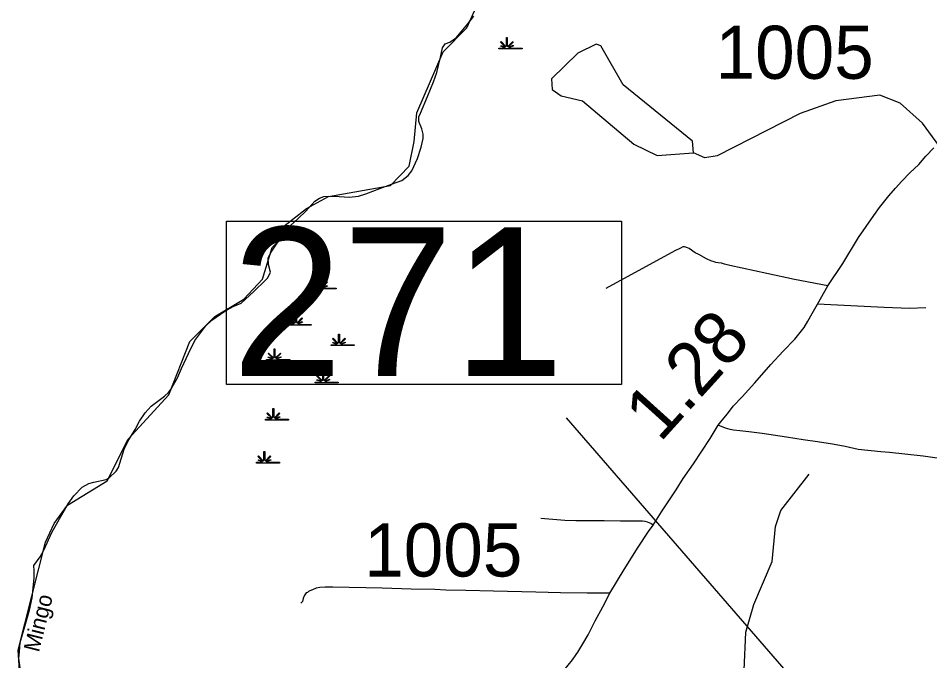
# Model space of a CAD drawing. Extents: x 2093524 to 2270757, y 289120 to 570408.
# Drawn here: x 2109956 to 2118532, y 531905 to 537953 of the extents above; entities that cross this region are included whole.
import ezdxf

# ---------------------------------------------------------------- set-up
doc = ezdxf.new("R2010")
doc.units = 0
for name, color, linetype in [('Exist Boundary Political CountyLine', 7, 'Continuous'), ('Exist Hydrographic Creek Single Shore', 7, 'Continuous'), ('Exist Hydrographic Misc Water Feature', 7, 'Continuous'), ('Exist Hydrographic Pond Under 1500 Sq Ft', 7, 'Continuous'), ('Exist Hydrographic Swamp CELL', 7, 'Continuous'), ('Exist Hydrographic Swamp Label', 7, 'Continuous'), ('Exist Road Non-System Type 51', 7, 'Continuous'), ('Exist Road Secondary Mileage Hundredths English Label', 7, 'Continuous'), ('Exist Road Secondary Structure Standard Bridge Number Label', 7, 'Continuous'), ('Exist Road Secondary Type 51 Attributed', 7, 'Continuous'), ('Exist Road Secondary Type 51 Number Label', 7, 'Continuous')]:
    doc.layers.add(name, color=color, linetype=linetype)

msp = doc.modelspace()

# ---------------------------------------------------------------- linework, layer by layer
at = {"layer": 'Exist Boundary Political CountyLine'}
for points in [[(2111206.5, 534300.6), (2111295.8, 534366.8), (2111332.5, 534396), (2111371.2, 534431.2), (2111391.8, 534458.8), (2111455.8, 534567.5), (2111493.8, 534654.8), (2111558.5, 534797.4), (2111617, 534920.2), (2111719.8, 535056.2), (2111776.8, 535111), (2111900.5, 535194.5), (2111979.2, 535238.9), (2112054, 535271.4), (2112172.8, 535381.8), (2112281.2, 535486.3), (2112304.8, 535509.6), (2112328.8, 535561.5), (2112310.8, 535633.8), (2112309.2, 535693.8), (2112330.8, 535741.5), (2112392.8, 535835.6), (2112453.8, 535916.6), (2112514.5, 535997.6), (2112588.5, 536067.6), (2112662.5, 536137.6), (2112746.8, 536231.5), (2112790.8, 536259.6), (2112830.8, 536273.6), (2112878.8, 536279.6), (2112976.8, 536273.6), (2113068.8, 536267.6), (2113158.5, 536279.6), (2113227.2, 536301), (2113358.8, 536349.8), (2113468.8, 536389.8), (2113565.2, 536425), (2113624.8, 536471.8), (2113658.8, 536517.8), (2113712.8, 536631.8), (2113745.5, 536738.9), (2113764.8, 536821.8), (2113764.8, 536862.8), (2113754.8, 536911.1), (2113726.5, 536981.5), (2113726.5, 537023.5), (2113741.8, 537059.8), (2113806.2, 537217.4), (2113864.2, 537353.5), (2113894.2, 537443.4), (2113930, 537586.9), (2113946.5, 537676), (2113972.2, 537713.4), (2114018, 537729.3), (2114080.2, 537771.8), (2114186, 537899.3), (2114242.2, 537973.4)], [(2109983.8, 531771.3), (2109963, 531927.8), (2109968.2, 531993.6), (2109976, 532077.4), (2110025.2, 532248.4), (2110062, 532381.8), (2110088.2, 532497.1), (2110106, 532682.8), (2110105.5, 532750.8), (2110104.5, 532800.8), (2110162, 532883.6), (2110197.2, 532944.9), (2110272.8, 533111.4), (2110343.2, 533242.1), (2110426, 533382.3), (2110479.5, 533457.2), (2110559.2, 533537.6), (2110622, 533572.3), (2110666.2, 533587.4), (2110782.8, 533611.1), (2110811, 533626.5), (2110876.2, 533691.2), (2110899, 533722.8), (2110954.5, 533895.6), (2110988, 533968.9), (2111056.2, 534081.6), (2111095.8, 534158.8), (2111151.2, 534239.6), (2111206.5, 534300.6)]]:
    msp.add_lwpolyline(points, dxfattribs=at)
at = {"layer": 'Exist Hydrographic Creek Single Shore'}
msp.add_lwpolyline([(2116830.8, 529351.4), (2116828.7, 529968.2), (2116868.7, 530334.8), (2117031.7, 531043.4), (2117014.7, 531243.9), (2116812.7, 531625.2), (2116786.7, 531816), (2116801.7, 532173.2), (2116875.7, 532434.2), (2117048.8, 532840.8), (2117080.7, 533168.2), (2117130.8, 533318.1), (2117395.7, 533660.5)], dxfattribs=at)
at = {"layer": 'Exist Hydrographic Misc Water Feature'}
for points in [[(2112411.5, 535962), (2112669.5, 536163.5), (2112876.6, 536274.1), (2113459.5, 536377.2), (2113633.6, 536560.8), (2113682.6, 536792.7), (2113706.6, 537061.2), (2113953.5, 537636.9), (2114177.6, 537862), (2114293.5, 538118.8), (2114301.5, 538253.2)], [(2123023.8, 532484.4), (2122506.8, 532698.2), (2122322.9, 532800.3), (2122121.7, 532971.6), (2121794.9, 533430.9), (2121500.8, 533978.1), (2121400.8, 534117.9), (2121300.7, 534195.4), (2121091.8, 534284.9), (2120366.7, 534338.8), (2120149.8, 534431.8), (2119932.8, 534570.6), (2119772.7, 534777.2), (2119420.8, 535342), (2119151.8, 535967.4), (2118941.8, 536309.6), (2118463.6, 536965.4), (2118254.7, 537153.4), (2118062.7, 537229.4), (2117646.7, 537175.4), (2117313.7, 537057.5), (2116532.6, 536656.6), (2116415.6, 536639.3), (2116307.7, 536687.3)], [(2112078.5, 535309.4), (2112255.5, 535496.1), (2112345.5, 535796.1), (2112403.5, 535853.9), (2112411.5, 535962)], [(2110342.5, 530856.5), (2110316.5, 531122.8), (2110040.5, 531489.2), (2109973.4, 531720.1), (2109956.4, 532005.9), (2110211.5, 533021), (2110293.5, 533196.5), (2110418.4, 533371.2), (2110792.4, 533599.9), (2110991.5, 533989.5), (2111372.5, 534408.3), (2111571.4, 534909.5), (2111804.5, 535144.3), (2112078.5, 535309.4)]]:
    msp.add_lwpolyline(points, dxfattribs=at)
at = {"layer": 'Exist Hydrographic Pond Under 1500 Sq Ft'}
msp.add_lwpolyline([(2116307.7, 536687.3), (2116298.7, 536795.8), (2115646.6, 537327.2), (2115436.6, 537692.3), (2115394.6, 537709.6), (2115220.5, 537624.5), (2114971.6, 537383.4), (2114980.6, 537281.6), (2115063.6, 537224.2), (2115263.6, 537174.2), (2115748.5, 536767.5), (2115965.7, 536661.4), (2116307.7, 536687.3)], dxfattribs=at)
at = {"layer": 'Exist Hydrographic Swamp CELL'}
for points in [[(2114478.8, 537672.2), (2114531.5, 537672.2), (2114533.5, 537675.8), (2114495.2, 537690.7), (2114498.1, 537695.9), (2114535.8, 537680.1), (2114537.4, 537683), (2114493, 537727.5), (2114498.1, 537732.7), (2114543.4, 537687.2), (2114549.8, 537689.6), (2114549.8, 537772.7), (2114557, 537772.7), (2114557, 537689.6), (2114563.3, 537687.2), (2114608.6, 537732.7), (2114613.7, 537727.5), (2114569.3, 537683), (2114571.3, 537679.4), (2114612.2, 537698), (2114614.7, 537693), (2114573.7, 537675.1), (2114575.3, 537672.2), (2114696.3, 537672.2), (2114696.3, 537665), (2114478.8, 537665)], [(2112728.9, 535411.6), (2112781.5, 535411.7), (2112783.5, 535415.3), (2112745.3, 535430.1), (2112748.2, 535435.3), (2112785.9, 535419.6), (2112787.5, 535422.4), (2112743.1, 535467), (2112748.2, 535472.1), (2112793.5, 535426.6), (2112799.8, 535429), (2112799.8, 535512.1), (2112807.1, 535512.1), (2112807, 535429), (2112813.4, 535426.6), (2112858.7, 535472.1), (2112863.8, 535467), (2112819.4, 535422.4), (2112821.4, 535418.8), (2112862.3, 535437.4), (2112864.7, 535432.4), (2112823.7, 535414.6), (2112825.4, 535411.7), (2112946.4, 535411.6), (2112946.4, 535404.5), (2112728.9, 535404.5)], [(2112494.9, 535071.2), (2112547.5, 535071.3), (2112549.5, 535074.9), (2112511.2, 535089.7), (2112514.1, 535094.9), (2112551.9, 535079.2), (2112553.5, 535082), (2112509, 535126.6), (2112514.2, 535131.7), (2112559.4, 535086.2), (2112565.8, 535088.6), (2112565.8, 535171.7), (2112573, 535171.7), (2112573, 535088.6), (2112579.3, 535086.2), (2112624.6, 535131.7), (2112629.8, 535126.6), (2112585.3, 535082), (2112587.3, 535078.4), (2112628.2, 535097), (2112630.7, 535092), (2112589.7, 535074.2), (2112591.3, 535071.3), (2112712.4, 535071.2), (2112712.4, 535064.1), (2112494.9, 535064.1)], [(2112899.1, 534879.7), (2112951.7, 534879.8), (2112953.7, 534883.4), (2112915.5, 534898.2), (2112918.4, 534903.4), (2112956.1, 534887.7), (2112957.7, 534890.5), (2112913.3, 534935.1), (2112918.4, 534940.2), (2112963.7, 534894.7), (2112970, 534897.1), (2112970, 534980.2), (2112977.3, 534980.2), (2112977.2, 534897.1), (2112983.6, 534894.7), (2113028.9, 534940.2), (2113034, 534935.1), (2112989.6, 534890.5), (2112991.6, 534886.9), (2113032.5, 534905.5), (2113034.9, 534900.5), (2112993.9, 534882.7), (2112995.6, 534879.8), (2113116.6, 534879.7), (2113116.6, 534872.6), (2112899.1, 534872.6)], [(2112292.7, 534741.4), (2112345.4, 534741.5), (2112347.4, 534745.1), (2112309.1, 534759.9), (2112312, 534765.1), (2112349.7, 534749.4), (2112351.3, 534752.3), (2112306.9, 534796.8), (2112312, 534801.9), (2112357.3, 534756.4), (2112363.7, 534758.8), (2112363.7, 534841.9), (2112370.9, 534841.9), (2112370.9, 534758.8), (2112377.2, 534756.4), (2112422.5, 534801.9), (2112427.7, 534796.8), (2112383.2, 534752.3), (2112385.2, 534748.7), (2112426.1, 534767.3), (2112428.6, 534762.2), (2112387.6, 534744.4), (2112389.2, 534741.5), (2112510.2, 534741.4), (2112510.2, 534734.3), (2112292.7, 534734.3)], [(2112750.2, 534528.7), (2112802.8, 534528.7), (2112804.8, 534532.3), (2112766.6, 534547.2), (2112769.4, 534552.4), (2112807.2, 534536.6), (2112808.8, 534539.5), (2112764.3, 534584), (2112769.5, 534589.2), (2112814.8, 534543.7), (2112821.1, 534546.1), (2112821.1, 534629.2), (2112828.3, 534629.2), (2112828.3, 534546.1), (2112834.6, 534543.7), (2112880, 534589.2), (2112885.1, 534584), (2112840.7, 534539.5), (2112842.7, 534535.9), (2112883.6, 534554.5), (2112886, 534549.5), (2112845, 534531.6), (2112846.6, 534528.7), (2112967.7, 534528.7), (2112967.7, 534521.5), (2112750.2, 534521.5)], [(2112282.1, 534177.6), (2112334.7, 534177.7), (2112336.7, 534181.3), (2112298.5, 534196.1), (2112301.4, 534201.3), (2112339.1, 534185.6), (2112340.7, 534188.4), (2112296.3, 534233), (2112301.4, 534238.1), (2112346.7, 534192.6), (2112353, 534195), (2112353, 534278.1), (2112360.3, 534278.1), (2112360.2, 534195), (2112366.6, 534192.6), (2112411.9, 534238.1), (2112417, 534233), (2112372.6, 534188.4), (2112374.6, 534184.8), (2112415.5, 534203.4), (2112417.9, 534198.4), (2112376.9, 534180.6), (2112378.6, 534177.7), (2112499.6, 534177.6), (2112499.6, 534170.5), (2112282.1, 534170.5)], [(2112197, 533773.4), (2112249.6, 533773.4), (2112251.6, 533777), (2112213.4, 533791.9), (2112216.3, 533797.1), (2112254, 533781.3), (2112255.6, 533784.2), (2112211.2, 533828.7), (2112216.3, 533833.9), (2112261.6, 533788.4), (2112267.9, 533790.8), (2112267.9, 533873.9), (2112275.2, 533873.9), (2112275.1, 533790.8), (2112281.5, 533788.4), (2112326.8, 533833.9), (2112331.9, 533828.7), (2112287.5, 533784.2), (2112289.5, 533780.6), (2112330.4, 533799.2), (2112332.8, 533794.2), (2112291.8, 533776.4), (2112293.5, 533773.4), (2112414.5, 533773.4), (2112414.5, 533766.3), (2112197, 533766.3)]]:
    msp.add_lwpolyline(points, close=True, dxfattribs=at)
at = {"layer": 'Exist Road Non-System Type 51'}
for points in [[(2117571.8, 535434.3), (2117259, 535492.6), (2116998.2, 535551.8), (2116649.8, 535626.8), (2116602, 535637.8), (2116572.2, 535646.4), (2116542.3, 535651), (2116520.3, 535653.4), (2116504.4, 535659.8), (2116472.6, 535668.4), (2116431, 535689.2), (2116357.8, 535728.7), (2116326.1, 535743.3), (2116267, 535784.5), (2116251.1, 535792.8), (2116225.3, 535801.4), (2116207.3, 535801.7), (2116187.1, 535790.1), (2116132.6, 535763.2), (2115483.5, 535408.3)], [(2118493.5, 535225.8), (2118341.4, 535220.9), (2118103.6, 535229.7), (2117476.3, 535262.3)], [(2118710.7, 533795.6), (2118469.4, 533830.5), (2118295.8, 533850), (2118154.2, 533866.8), (2118070.3, 533872.5), (2117858.8, 533894.7), (2117737.3, 533921.2), (2117617.8, 533943.6), (2117476.2, 533964.4), (2117340.7, 533985.1), (2117185.2, 534010.3), (2116955.9, 534042.9), (2116830.2, 534059.4), (2116746.4, 534069.1), (2116684.6, 534076.3), (2116652.7, 534083), (2116611, 534095.8), (2116539.5, 534123.2)], [(2115930.6, 533181.6), (2115906.9, 533196.1), (2115891.1, 533204.4), (2115875.2, 533210.7), (2115855.3, 533215.1), (2115829.4, 533217.6), (2115743.4, 533219.4), (2115621.4, 533219.8), (2115467.5, 533220.9), (2115339.5, 533221.5), (2115201.5, 533222.3), (2115097.6, 533226.3), (2114874, 533242.8)], [(2115521.8, 532541.9), (2115309.8, 532540.2), (2115057.9, 532545.2), (2114826, 532549.9), (2114426.3, 532559.9), (2114166.5, 532567.2), (2113978.6, 532570.9), (2113876.7, 532577), (2113652.8, 532579.5), (2113380.9, 532586.9), (2112915.2, 532598.3), (2112845.2, 532597.7), (2112793.2, 532594.8), (2112759.1, 532589.5), (2112724.8, 532574.1), (2112698.5, 532562.7), (2112688.4, 532556.9), (2112676.3, 532549.1), (2112666.2, 532545.3), (2112647.6, 532517.7), (2112637.1, 532491.9), (2112630.5, 532464.1), (2112616.2, 532448.3)]]:
    msp.add_lwpolyline(points, dxfattribs=at)
at = {"layer": 'Exist Road Secondary Structure Standard Bridge Number Label'}
msp.add_lwpolyline([(2111916.1, 536042.4), (2115632, 536042.4), (2115632, 534505.9), (2111916.1, 534505.9)], close=True, dxfattribs=at)
msp.add_lwpolyline([(2120901.3, 528403.5), (2118449.5, 530342.1), (2115113.9, 534190.8)], dxfattribs=at)
at = {"layer": 'Exist Road Secondary Type 51 Attributed'}
msp.add_lwpolyline([(2115089.2, 531814.7), (2115169.2, 531913.1), (2115204.2, 531964.4), (2115220.7, 531986), (2115247.6, 532031.5), (2115268.2, 532063.1), (2115317.9, 532148), (2115384.6, 532280.7), (2115457.2, 532413.2), (2115521.8, 532541.9), (2115658.3, 532765.1), (2115788.5, 532974.5), (2115885.4, 533120.5), (2115930.6, 533181.6), (2116009.1, 533306), (2116083.4, 533420.5), (2116145.3, 533513.2), (2116211.4, 533619.9), (2116308.2, 533757.9), (2116465, 533996.8), (2116539.5, 534123.2), (2116578.4, 534168.5), (2116627.7, 534229.5), (2116683.1, 534300.3), (2116766.8, 534388.6), (2116887.5, 534522.2), (2117036.9, 534693.2), (2117153.5, 534818.8), (2117261.7, 534932.6), (2117349.9, 535040.8), (2117385.1, 535100.1), (2117426.6, 535173.3), (2117476.3, 535262.3), (2117571.8, 535434.3), (2117714, 535645.4), (2117860.9, 535888.5), (2118005, 536095.5), (2118058.6, 536170.4), (2118107.9, 536235.4), (2118146.8, 536280.7), (2118208.2, 536353.4), (2118267.6, 536420.2), (2118345.1, 536498.6), (2118428.7, 536575), (2118496.2, 536653.6), (2118569.8, 536732.1)], dxfattribs=at)

# ---------------------------------------------------------------- texts
at = {"layer": 'Exist Hydrographic Swamp Label'}
msp.add_text('Mingo', height=150, rotation=75.89434, dxfattribs=at).set_placement((2110150.3, 531979.1))
at = {"layer": 'Exist Road Secondary Mileage Hundredths English Label'}
msp.add_text('1.28', height=500, rotation=47.90406, dxfattribs=at).set_placement((2115993.4, 533951.1))
at = {"layer": 'Exist Road Secondary Structure Standard Bridge Number Label'}
msp.add_text('271', height=1400, dxfattribs=at).set_placement((2111966.2, 534585))
at = {"layer": 'Exist Road Secondary Type 51 Number Label'}
for p in [(2116517, 537382.9), (2113211.4, 532698.1)]:
    msp.add_text('1005', height=500, dxfattribs=at).set_placement(p)

doc.saveas('drawing.dxf')
